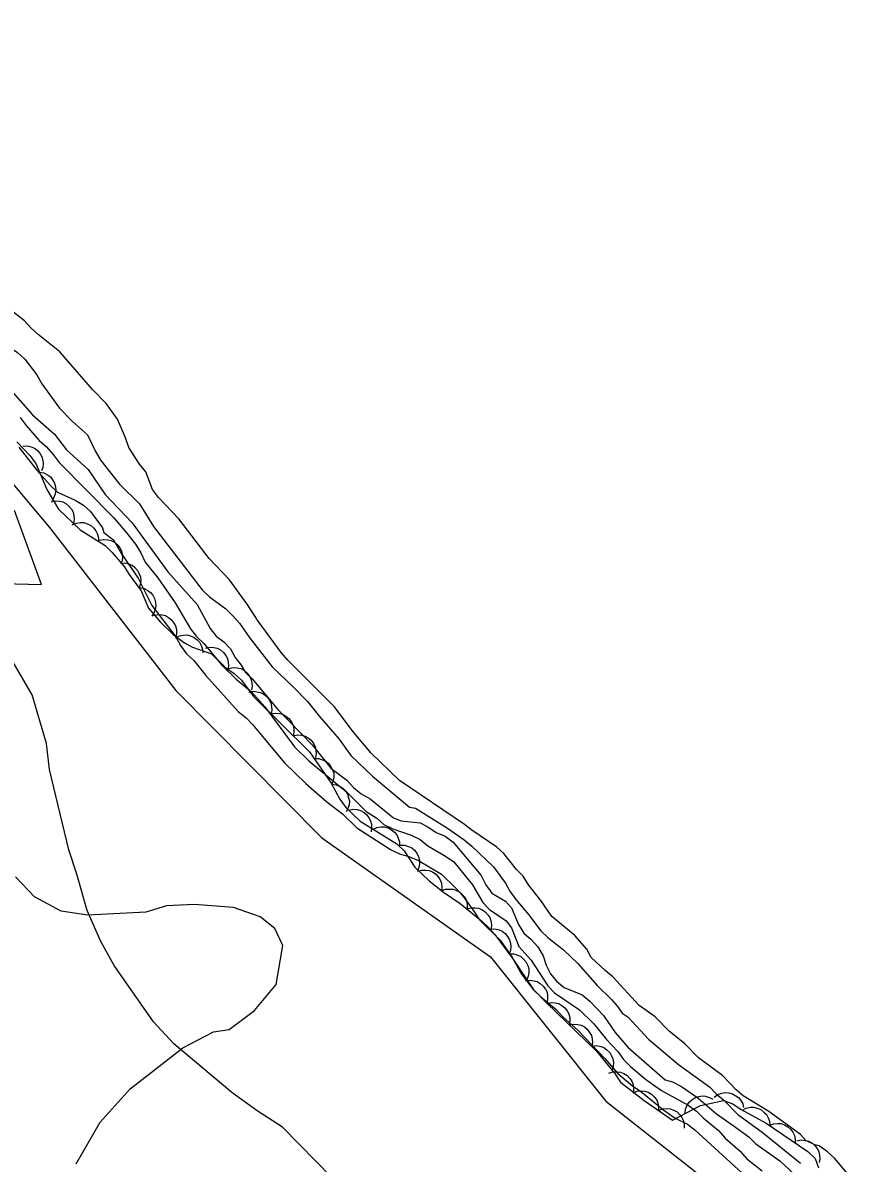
# Model space of a CAD drawing. Extents: x 336540 to 340074, y 5572036 to 5573747.
# Drawn here: x 338423.2 to 338502.6, y 5573155.6 to 5573265.6 of the extents above; entities that cross this region are included whole.
import ezdxf

# ---------------------------------------------------------------- set-up
doc = ezdxf.new("R2010")
doc.units = 0
for name, color, linetype in [('Niveau 1', 7, 'Continuous'), ('Niveau 2', 7, 'Continuous'), ('Niveau 22', 7, 'Continuous'), ('Niveau 4', 7, 'Continuous'), ('Niveau 44', 7, 'Continuous')]:
    doc.layers.add(name, color=color, linetype=linetype)

msp = doc.modelspace()

# ---------------------------------------------------------------- linework, layer by layer
at = {"layer": 'Niveau 1'}
msp.add_lwpolyline([(338376.79, 5573279.9), (338388.2, 5573263.57), (338400.16, 5573247.58), (338412.9, 5573232.19), (338425.75, 5573216.92), (338437.92, 5573201.18), (338451.99, 5573186.97), (338468.26, 5573175.52), (338479.37, 5573161.59), (338495.09, 5573149.23)], dxfattribs=at)
at = {"layer": 'Niveau 2'}
for points in [[(338394.98, 5573266.47), (338397.89, 5573262.71), (338399.23, 5573261.32), (338401.03, 5573259.13), (338403, 5573257.07), (338404.11, 5573255.55), (338405.68, 5573253.14), (338407.45, 5573249.82), (338409.2, 5573247.57), (338410.99, 5573245.51), (338412.38, 5573244.23), (338413.82, 5573243.06), (338414.46, 5573242.33), (338416.56, 5573239.3), (338417.73, 5573237.79), (338419.11, 5573236.63), (338419.75, 5573235.9), (338420.44, 5573235.29), (338422.68, 5573233.8), (338423.38, 5573233.13), (338424.54, 5573231.62)], [(338424.54, 5573231.62), (338425.01, 5573230.77), (338426.7, 5573228.42), (338427.97, 5573227.14), (338429.42, 5573225.86), (338430.18, 5573224.23), (338430.71, 5573223.38), (338432.51, 5573221.09), (338434.42, 5573219.19), (338435.77, 5573217), (338440.48, 5573210.9), (338441.17, 5573210.23), (338442.73, 5573209.07), (338443.42, 5573208.4), (338444.06, 5573207.68), (338444.99, 5573206.33), (338447.2, 5573203.47), (338449.28, 5573201.53), (338450.61, 5573200.13), (338451.77, 5573198.68), (338453.68, 5573196.5), (338454.79, 5573194.93), (338456.87, 5573192.93), (338460.44, 5573189.93), (338461.01, 5573189.83), (338464.11, 5573187.91), (338465.72, 5573186.8), (338466.47, 5573186.19), (338468.55, 5573184.19), (338469.71, 5573182.62), (338470.13, 5573181.84), (338470.71, 5573181.05), (338471.93, 5573179.6), (338473.09, 5573178.03), (338473.78, 5573177.36), (338475.28, 5573176.2), (338476.66, 5573174.87), (338478.52, 5573172.75), (338479.9, 5573171.41), (338480.54, 5573170.68), (338480.95, 5573170.07), (338481.52, 5573169.68), (338483.49, 5573167.56), (338486.37, 5573165.12), (338489.36, 5573162.97), (338490, 5573162.3), (338490.75, 5573161.69), (338492.08, 5573160.3), (338494.43, 5573158.59), (338498.12, 5573155.6)], [(338422.25, 5573229.91), (338424.1, 5573227.78), (338426.24, 5573225.9), (338427.4, 5573224.39), (338429.48, 5573222.5), (338431.11, 5573220.09), (338433.71, 5573217.35), (338437.14, 5573212.65), (338439.98, 5573209.47), (338441.22, 5573207.17), (338441.8, 5573206.44), (338442.54, 5573205.89)], [(338422.92, 5573227.52), (338423.5, 5573226.74), (338424.77, 5573225.29), (338425.46, 5573224.68), (338426.1, 5573223.95), (338426.68, 5573223.17), (338431.94, 5573217.83), (338433.21, 5573216.38), (338434.03, 5573215.31), (338434.55, 5573214.47), (338434.96, 5573213.57), (338436.18, 5573212.06), (338437.87, 5573209.66), (338439.33, 5573207.13), (338439.91, 5573206.4), (338440.61, 5573205.74), (338442.35, 5573203.62), (338443.73, 5573202.28), (338445.23, 5573201.06), (338446.5, 5573199.62), (338449.35, 5573195.76), (338450.73, 5573194.42), (338454.41, 5573191.38), (338456.26, 5573189.54), (338457.29, 5573188.88), (338457.98, 5573188.27), (338458.84, 5573187.84), (338460.61, 5573187.25), (338461.47, 5573186.82), (338462.21, 5573186.21), (338463.93, 5573185.22), (338464.73, 5573184.67), (338466.53, 5573182.44), (338467.53, 5573180.75), (338468.16, 5573180.09), (338469.77, 5573178.99), (338470.29, 5573178.32), (338471, 5573176.51), (338472.16, 5573175.18), (338473.79, 5573172.71), (338474.43, 5573172.04), (338476.83, 5573170.39), (338478.22, 5573169.06), (338479.43, 5573167.55), (338480.53, 5573166.38), (338481.06, 5573165.6), (338481.75, 5573164.93), (338483.19, 5573163.72), (338484.74, 5573162.61), (338487.31, 5573161.19), (338488.11, 5573160.64), (338488.75, 5573159.98), (338490.24, 5573158.76), (338490.88, 5573158.03), (338492.32, 5573156.76), (338492.95, 5573156.04), (338494.45, 5573154.88)], [(338422.8, 5573224.67), (338424.54, 5573222.43), (338425.82, 5573220.98), (338426.51, 5573220.32), (338428.22, 5573219.56), (338429.02, 5573219.07), (338429.71, 5573218.46), (338430.87, 5573216.89), (338431, 5573216.44), (338431.92, 5573215.72), (338432.68, 5573214.37), (338434.31, 5573212.02), (338435.6, 5573209.38), (338437.92, 5573206.37), (338438.39, 5573205.53), (338438.97, 5573204.74), (338439.66, 5573204.08), (338440.82, 5573202.63), (338443.94, 5573199.17), (338444.69, 5573198.57), (338445.33, 5573197.9), (338448.39, 5573194.22), (338450.47, 5573192.22), (338452.48, 5573190.45), (338453.98, 5573189.29), (338455.36, 5573187.95), (338458.62, 5573185.87), (338459.48, 5573185.43), (338460.39, 5573185.17), (338461.3, 5573184.79)], [(338421.23, 5573211.5), (338424.98, 5573211.4), (338422.38, 5573218.54)], [(338442.54, 5573205.89), (338443.18, 5573205.22), (338443.65, 5573204.37), (338444.23, 5573203.65), (338444.64, 5573202.92), (338445.28, 5573202.31), (338447.77, 5573199.35), (338451.06, 5573195.95), (338452.86, 5573193.71), (338454.42, 5573192.55), (338455.05, 5573191.83), (338455.8, 5573191.22), (338456.66, 5573190.73), (338458.9, 5573188.9), (338459.65, 5573188.63), (338461.46, 5573188.44), (338462.21, 5573188.06), (338463.01, 5573187.51), (338463.87, 5573187.13), (338464.67, 5573186.58), (338467.34, 5573183.34), (338467.81, 5573182.44), (338468.39, 5573181.66), (338469.71, 5573180.89), (338470.29, 5573180.22), (338470.94, 5573178.64), (338471.47, 5573177.8), (338472.16, 5573177.19), (338472.8, 5573176.46), (338473.32, 5573175.62), (338473.62, 5573174.72), (338474.03, 5573173.88), (338474.61, 5573173.15), (338475.36, 5573172.54), (338477.08, 5573171.84), (338477.82, 5573171.23), (338479.15, 5573169.84), (338480.26, 5573168.21), (338481.53, 5573166.76), (338485.1, 5573163.66), (338485.79, 5573163.45), (338486.65, 5573163.01), (338488.25, 5573161.91), (338490.04, 5573160.36), (338491.65, 5573159.26), (338493.14, 5573158.15), (338493.83, 5573157.48), (338496.13, 5573155.83), (338497.51, 5573154.55)], [(338461.3, 5573184.79), (338463.54, 5573183.48), (338464.92, 5573182.14), (338465.55, 5573181.42), (338466.66, 5573179.91), (338467.18, 5573179.07), (338469.2, 5573177.13), (338470.3, 5573175.51), (338471.24, 5573173.83), (338472.4, 5573172.32), (338473.09, 5573171.65), (338474.58, 5573170.44), (338475.22, 5573169.71), (338476.66, 5573168.44), (338479.26, 5573165.72), (338480.53, 5573164.27), (338481.96, 5573163.05), (338482.71, 5573162.56), (338484.95, 5573160.73), (338486.04, 5573159.96), (338487.24, 5573159.36), (338487.98, 5573158.81), (338492.87, 5573154.32)], [(338424.3, 5573181.28), (338422.49, 5573183.23)], [(338428.33, 5573155.54), (338430.65, 5573159.56), (338433.53, 5573162.78), (338438.59, 5573166.75), (338441.56, 5573168.27), (338443.07, 5573168.5), (338445.51, 5573170.34), (338447.59, 5573172.83), (338448.24, 5573176.59), (338447.46, 5573178.24), (338446.06, 5573179.36), (338443.47, 5573180.26), (338439.74, 5573180.57), (338437.04, 5573180.43), (338435.02, 5573179.82), (338429.46, 5573179.54), (338426.89, 5573179.9), (338424.3, 5573181.28)]]:
    msp.add_lwpolyline(points, dxfattribs=at)
at = {"layer": 'Niveau 22'}
msp.add_lwpolyline([(338453, 5573154.21), (338448.21, 5573159.09), (338445.78, 5573160.67), (338443.33, 5573162.43), (338437.72, 5573167.11), (338435.76, 5573169.24), (338431.98, 5573174.66), (338430.69, 5573176.98), (338429.38, 5573179.97), (338428.38, 5573183.49), (338427.6, 5573185.82), (338425.74, 5573193.56), (338425.45, 5573196.08), (338424.07, 5573200.76), (338422.25, 5573203.92)], dxfattribs=at)
at = {"layer": 'Niveau 4'}
for points in [[(338453.22, 5573199.62), (338448.71, 5573204.13), (338448.07, 5573204.86), (338445.85, 5573207.89), (338444.8, 5573209.51), (338443.11, 5573211.87), (338441.14, 5573213.93), (338438.23, 5573217.74), (338436.26, 5573219.81), (338435.68, 5573220.59), (338435.03, 5573222.29), (338434.44, 5573223.01), (338433.39, 5573224.64), (338433.09, 5573225.55), (338432.32, 5573227.35), (338431.21, 5573228.87), (338429.88, 5573230.21), (338426.75, 5573233.84), (338424.67, 5573235.51), (338423.98, 5573236.12), (338423.34, 5573236.84), (338420.34, 5573239.17)], [(338502.63, 5573154.65), (338501.41, 5573156.1), (338500.72, 5573156.72), (338499.92, 5573157.27), (338499.52, 5573157.37), (338498.66, 5573157.81), (338498.14, 5573158.37), (338495.09, 5573160.58), (338492.62, 5573162.12), (338491.93, 5573162.67), (338490.6, 5573164.06), (338488.3, 5573165.78), (338486.97, 5573167.11), (338485.47, 5573168.33), (338484.14, 5573169.73), (338482.59, 5573170.83), (338480.04, 5573173.57), (338479.29, 5573174.18), (338477.96, 5573175.46), (338477.55, 5573176.24), (338476.39, 5573177.58), (338474.15, 5573179.41), (338473.1, 5573180.93), (338471.93, 5573182.44), (338471.4, 5573183.28), (338470.76, 5573183.94), (338469.54, 5573185.46), (338468.85, 5573186.07), (338466.44, 5573187.72), (338465.74, 5573188.28), (338459.48, 5573192.52), (338456.76, 5573195.14), (338454.91, 5573197.32), (338453.22, 5573199.62)]]:
    msp.add_lwpolyline(points, dxfattribs=at)
at = {"layer": 'Niveau 44'}
for points in [[(338422.6, 5573225.18), (338423.87, 5573223.85), (338424.45, 5573223.07), (338425.51, 5573220.59), (338426.63, 5573218.69), (338428.7, 5573216.7), (338431.11, 5573215.16), (338431.8, 5573214.49), (338432.95, 5573213.16), (338433.42, 5573212.37), (338434.58, 5573210.81), (338435.29, 5573209.13), (338436.45, 5573207.79), (338437.71, 5573206.57), (338438.75, 5573205.8), (338439.54, 5573205.36), (338441.37, 5573204.72), (338442.75, 5573203.39), (338443.55, 5573202.84), (338444.24, 5573202.18), (338445.4, 5573200.61), (338450.81, 5573195.29), (338452.9, 5573192.27), (338453.72, 5573190.7), (338454.3, 5573189.92), (338455.68, 5573188.59), (338459.23, 5573186.4), (338459.92, 5573185.74), (338460.96, 5573184.17), (338462.35, 5573182.84), (338463.72, 5573181.74), (338465.33, 5573180.64), (338467.39, 5573178.98), (338468.08, 5573178.32), (338468.66, 5573177.65), (338470.4, 5573175.31), (338472.37, 5573172.4), (338473.64, 5573171.07), (338478.47, 5573166.42), (338480.21, 5573164.3), (338480.79, 5573163.41), (338483.08, 5573161.65), (338485.78, 5573159.77), (338488.49, 5573161.18), (338490.7, 5573161.66), (338491.61, 5573161.34), (338492.42, 5573160.79), (338494.82, 5573159.48), (338498.84, 5573156.73), (338499.53, 5573156.06), (338499.88, 5573155.16)], [(338423.19, 5573224.77), (338423.6, 5573224.79), (338424, 5573224.69), (338424.31, 5573224.56), (338424.58, 5573224.34), (338424.83, 5573224.07), (338425, 5573223.73), (338425.12, 5573223.42), (338425.14, 5573223.07), (338425.1, 5573222.7), (338424.98, 5573222.36)], [(338424.8, 5573222.26), (338425.21, 5573222.18), (338425.57, 5573221.99), (338425.84, 5573221.8), (338426.05, 5573221.52), (338426.23, 5573221.19), (338426.32, 5573220.82), (338426.36, 5573220.5), (338426.3, 5573220.15), (338426.17, 5573219.8), (338425.98, 5573219.5)], [(338425.9, 5573219.4), (338426.3, 5573219.48), (338426.71, 5573219.45), (338427.03, 5573219.38), (338427.34, 5573219.21), (338427.63, 5573218.97), (338427.86, 5573218.67), (338428.02, 5573218.39), (338428.1, 5573218.04), (338428.12, 5573217.67), (338428.06, 5573217.32)], [(338427.95, 5573217.18), (338428.33, 5573217.34), (338428.74, 5573217.39), (338429.07, 5573217.38), (338429.4, 5573217.28), (338429.73, 5573217.1), (338430.01, 5573216.85), (338430.23, 5573216.6), (338430.37, 5573216.28), (338430.47, 5573215.92), (338430.48, 5573215.56)], [(338430.57, 5573215.68), (338430.98, 5573215.77), (338431.39, 5573215.73), (338431.71, 5573215.66), (338432.01, 5573215.49), (338432.3, 5573215.25), (338432.53, 5573214.94), (338432.69, 5573214.66), (338432.77, 5573214.32), (338432.79, 5573213.95), (338432.72, 5573213.59)], [(338432.59, 5573213.48), (338433.01, 5573213.5), (338433.4, 5573213.4), (338433.71, 5573213.28), (338433.98, 5573213.06), (338434.23, 5573212.78), (338434.4, 5573212.44), (338434.52, 5573212.14), (338434.54, 5573211.79), (338434.5, 5573211.42), (338434.38, 5573211.08)], [(338434.45, 5573211.12), (338434.86, 5573211.04), (338435.22, 5573210.84), (338435.49, 5573210.65), (338435.7, 5573210.37), (338435.88, 5573210.05), (338435.96, 5573209.67), (338436, 5573209.35), (338435.94, 5573209), (338435.81, 5573208.66), (338435.62, 5573208.35)], [(338435.78, 5573208.44), (338436.19, 5573208.52), (338436.6, 5573208.49), (338436.92, 5573208.41), (338437.23, 5573208.24), (338437.51, 5573208.01), (338437.74, 5573207.7), (338437.9, 5573207.42), (338437.98, 5573207.07), (338438, 5573206.7), (338437.94, 5573206.35)], [(338437.9, 5573206.28), (338438.27, 5573206.46), (338438.67, 5573206.53), (338439, 5573206.55), (338439.34, 5573206.46), (338439.68, 5573206.31), (338439.98, 5573206.07), (338440.21, 5573205.84), (338440.37, 5573205.53), (338440.49, 5573205.17), (338440.52, 5573204.82)], [(338440.78, 5573205.29), (338441.19, 5573205.38), (338441.59, 5573205.34), (338441.92, 5573205.27), (338442.22, 5573205.1), (338442.51, 5573204.87), (338442.74, 5573204.56), (338442.9, 5573204.28), (338442.98, 5573203.93), (338443, 5573203.56), (338442.94, 5573203.21)], [(338443.04, 5573203.33), (338443.45, 5573203.42), (338443.85, 5573203.38), (338444.18, 5573203.31), (338444.48, 5573203.14), (338444.77, 5573202.91), (338445, 5573202.6), (338445.17, 5573202.32), (338445.24, 5573201.98), (338445.27, 5573201.61), (338445.21, 5573201.26)], [(338444.96, 5573201.04), (338445.37, 5573201.12), (338445.78, 5573201.08), (338446.1, 5573201.01), (338446.4, 5573200.84), (338446.69, 5573200.6), (338446.91, 5573200.29), (338447.08, 5573200.01), (338447.15, 5573199.66), (338447.17, 5573199.29), (338447.1, 5573198.94)], [(338447.1, 5573198.94), (338447.51, 5573199.02), (338447.92, 5573198.98), (338448.24, 5573198.91), (338448.54, 5573198.73), (338448.83, 5573198.5), (338449.05, 5573198.19), (338449.21, 5573197.9), (338449.29, 5573197.56), (338449.3, 5573197.19), (338449.24, 5573196.83)], [(338449.24, 5573196.83), (338449.65, 5573196.92), (338450.05, 5573196.88), (338450.38, 5573196.8), (338450.68, 5573196.63), (338450.97, 5573196.39), (338451.19, 5573196.08), (338451.35, 5573195.8), (338451.43, 5573195.45), (338451.44, 5573195.08), (338451.38, 5573194.73)], [(338451.26, 5573194.63), (338451.68, 5573194.64), (338452.07, 5573194.52), (338452.37, 5573194.39), (338452.64, 5573194.16), (338452.88, 5573193.88), (338453.04, 5573193.53), (338453.15, 5573193.22), (338453.15, 5573192.87), (338453.1, 5573192.5), (338452.97, 5573192.17)], [(338452.96, 5573192.16), (338453.37, 5573192.11), (338453.75, 5573191.95), (338454.03, 5573191.78), (338454.27, 5573191.52), (338454.47, 5573191.21), (338454.58, 5573190.84), (338454.65, 5573190.52), (338454.62, 5573190.17), (338454.52, 5573189.82), (338454.35, 5573189.5)], [(338454.58, 5573189.65), (338454.98, 5573189.74), (338455.39, 5573189.71), (338455.71, 5573189.63), (338456.02, 5573189.46), (338456.31, 5573189.23), (338456.53, 5573188.92), (338456.7, 5573188.64), (338456.78, 5573188.3), (338456.8, 5573187.93), (338456.74, 5573187.57)], [(338456.93, 5573187.82), (338457.31, 5573187.99), (338457.71, 5573188.04), (338458.04, 5573188.04), (338458.38, 5573187.94), (338458.71, 5573187.77), (338459, 5573187.52), (338459.22, 5573187.28), (338459.37, 5573186.96), (338459.47, 5573186.61), (338459.48, 5573186.25)], [(338459.56, 5573186.29), (338459.97, 5573186.29), (338460.36, 5573186.16), (338460.66, 5573186.02), (338460.92, 5573185.79), (338461.15, 5573185.5), (338461.31, 5573185.15), (338461.41, 5573184.84), (338461.41, 5573184.49), (338461.35, 5573184.12), (338461.21, 5573183.79)], [(338461.21, 5573183.76), (338461.6, 5573183.88), (338462.01, 5573183.88), (338462.34, 5573183.84), (338462.66, 5573183.7), (338462.97, 5573183.49), (338463.22, 5573183.21), (338463.41, 5573182.94), (338463.52, 5573182.61), (338463.57, 5573182.24), (338463.55, 5573181.88)], [(338463.53, 5573181.87), (338463.92, 5573182.02), (338464.33, 5573182.05), (338464.66, 5573182.04), (338464.99, 5573181.92), (338465.31, 5573181.74), (338465.59, 5573181.47), (338465.8, 5573181.22), (338465.93, 5573180.9), (338466.01, 5573180.53), (338466.01, 5573180.17)], [(338465.97, 5573180.12), (338466.37, 5573180.24), (338466.78, 5573180.25), (338467.11, 5573180.2), (338467.43, 5573180.06), (338467.73, 5573179.85), (338467.99, 5573179.57), (338468.18, 5573179.3), (338468.28, 5573178.97), (338468.34, 5573178.6), (338468.31, 5573178.24)], [(338468.27, 5573178.18), (338468.68, 5573178.2), (338469.08, 5573178.1), (338469.38, 5573177.97), (338469.66, 5573177.76), (338469.9, 5573177.48), (338470.08, 5573177.14), (338470.19, 5573176.83), (338470.21, 5573176.48), (338470.17, 5573176.11), (338470.06, 5573175.77)], [(338470.08, 5573175.79), (338470.49, 5573175.79), (338470.88, 5573175.67), (338471.18, 5573175.53), (338471.45, 5573175.3), (338471.68, 5573175.01), (338471.84, 5573174.67), (338471.94, 5573174.36), (338471.95, 5573174), (338471.89, 5573173.64), (338471.76, 5573173.3)], [(338471.62, 5573173.19), (338472.03, 5573173.26), (338472.43, 5573173.21), (338472.75, 5573173.12), (338473.05, 5573172.94), (338473.33, 5573172.69), (338473.54, 5573172.38), (338473.7, 5573172.09), (338473.76, 5573171.74), (338473.76, 5573171.37), (338473.69, 5573171.02)], [(338473.69, 5573171.02), (338474.1, 5573171.11), (338474.5, 5573171.07), (338474.83, 5573171), (338475.13, 5573170.83), (338475.42, 5573170.6), (338475.65, 5573170.29), (338475.81, 5573170.01), (338475.89, 5573169.67), (338475.91, 5573169.3), (338475.85, 5573168.94)], [(338475.85, 5573168.94), (338476.26, 5573169.03), (338476.67, 5573168.99), (338476.99, 5573168.92), (338477.3, 5573168.75), (338477.58, 5573168.52), (338477.81, 5573168.21), (338477.98, 5573167.93), (338478.05, 5573167.59), (338478.07, 5573167.21), (338478.01, 5573166.86)], [(338478.07, 5573166.91), (338478.48, 5573166.95), (338478.88, 5573166.87), (338479.19, 5573166.76), (338479.48, 5573166.55), (338479.74, 5573166.29), (338479.93, 5573165.96), (338480.06, 5573165.66), (338480.1, 5573165.31), (338480.07, 5573164.94), (338479.97, 5573164.59)], [(338479.65, 5573164.29), (338480.05, 5573164.42), (338480.45, 5573164.43), (338480.78, 5573164.39), (338481.1, 5573164.26), (338481.42, 5573164.06), (338481.68, 5573163.78), (338481.87, 5573163.52), (338481.99, 5573163.18), (338482.05, 5573162.82), (338482.03, 5573162.46)], [(338481.99, 5573162.41), (338482.38, 5573162.56), (338482.79, 5573162.59), (338483.12, 5573162.57), (338483.45, 5573162.45), (338483.77, 5573162.26), (338484.04, 5573162), (338484.25, 5573161.74), (338484.38, 5573161.42), (338484.46, 5573161.05), (338484.45, 5573160.69)], [(338487.01, 5573160.41), (338487.05, 5573160.82), (338487.22, 5573161.2), (338487.39, 5573161.48), (338487.65, 5573161.72), (338487.96, 5573161.91), (338488.32, 5573162.03), (338488.64, 5573162.1), (338488.99, 5573162.06), (338489.35, 5573161.96), (338489.67, 5573161.79)], [(338489.82, 5573161.97), (338490.15, 5573162.22), (338490.54, 5573162.36), (338490.86, 5573162.42), (338491.21, 5573162.4), (338491.57, 5573162.3), (338491.9, 5573162.12), (338492.17, 5573161.93), (338492.38, 5573161.65), (338492.56, 5573161.32), (338492.65, 5573160.97)], [(338484.45, 5573160.69), (338484.84, 5573160.84), (338485.25, 5573160.87), (338485.58, 5573160.85), (338485.91, 5573160.73), (338486.23, 5573160.55), (338486.5, 5573160.28), (338486.71, 5573160.03), (338486.84, 5573159.7), (338486.92, 5573159.34), (338486.91, 5573158.98)], [(338492.53, 5573160.73), (338492.9, 5573160.92), (338493.3, 5573161), (338493.63, 5573161.01), (338493.97, 5573160.93), (338494.31, 5573160.78), (338494.61, 5573160.54), (338494.84, 5573160.32), (338495.01, 5573160), (338495.13, 5573159.65), (338495.16, 5573159.29)], [(338495.14, 5573159.26), (338495.53, 5573159.41), (338495.93, 5573159.45), (338496.26, 5573159.43), (338496.6, 5573159.31), (338496.92, 5573159.13), (338497.19, 5573158.86), (338497.4, 5573158.61), (338497.54, 5573158.29), (338497.62, 5573157.93), (338497.62, 5573157.57)], [(338497.78, 5573157.76), (338498.19, 5573157.85), (338498.59, 5573157.81), (338498.91, 5573157.74), (338499.22, 5573157.57), (338499.51, 5573157.33), (338499.73, 5573157.02), (338499.9, 5573156.74), (338499.97, 5573156.4), (338499.99, 5573156.03), (338499.93, 5573155.67)]]:
    msp.add_lwpolyline(points, dxfattribs=at)

doc.saveas('drawing.dxf')
